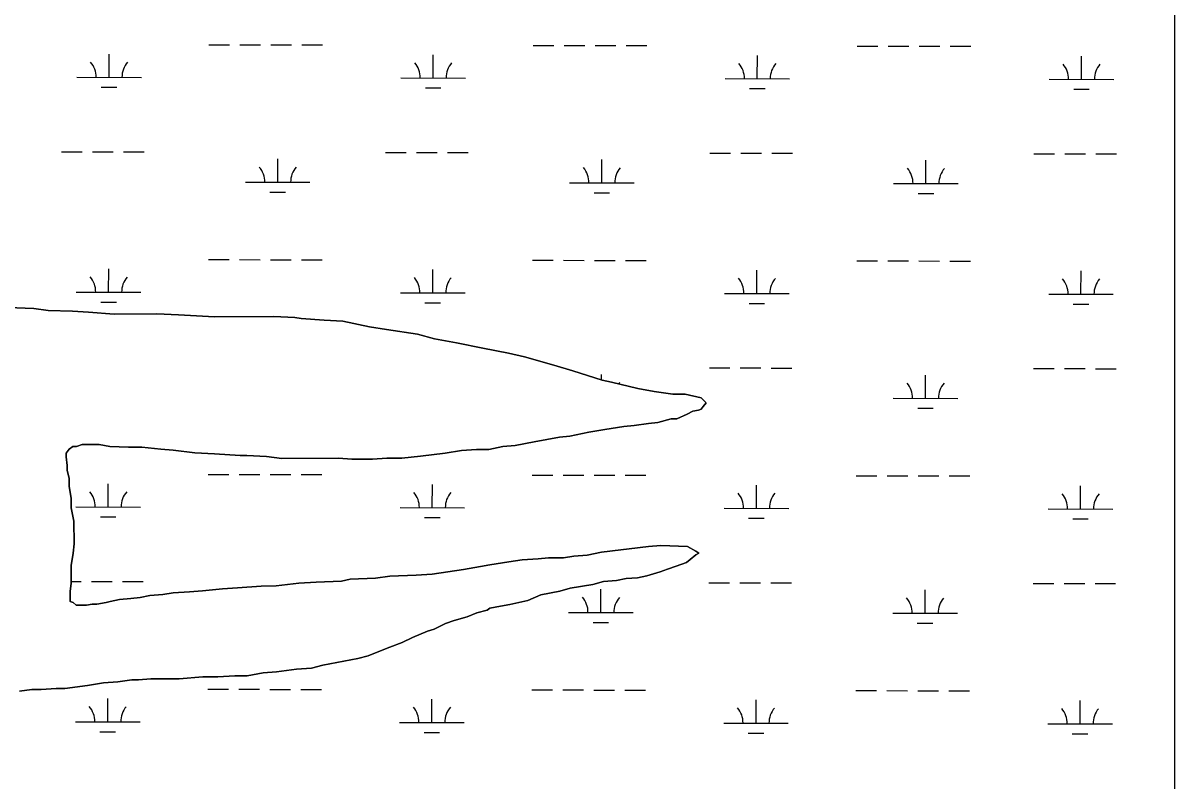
# Model space of a CAD drawing. Extents: x 3187622 to 3225504, y 800805 to 826213.
# Drawn here: x 3213218 to 3215002, y 815765 to 816939 of the extents above; entities that cross this region are included whole.
import ezdxf

# ---------------------------------------------------------------- set-up
doc = ezdxf.new("R2010")
doc.units = 0
doc.layers.add('V-SITE-VEGE', color=7, linetype='Continuous')
doc.layers.add('V-WETL-SWMP', color=7, linetype='Continuous')

msp = doc.modelspace()

# ---------------------------------------------------------------- linework, layer by layer
at = {"layer": 'V-SITE-VEGE'}
for p, q in [((3213195.5, 816498.2), (3213235, 816496.8)), ((3213235, 816496.8), (3213257, 816493.9)), ((3213257, 816493.9), (3213295, 816492.5)), ((3213295, 816492.5), (3213319.9, 816491.1)), ((3213319.9, 816491.1), (3213359.4, 816488.2)), ((3213359.4, 816488.2), (3213425.3, 816488.4)), ((3213425.3, 816488.4), (3213458.9, 816487)), ((3213458.9, 816487), (3213514.6, 816484.1)), ((3213514.6, 816484.1), (3213606.8, 816484.3)), ((3213606.8, 816484.3), (3213639, 816482.9)), ((3213639, 816482.9), (3213649.2, 816481.5)), ((3213649.2, 816481.5), (3213684.4, 816478.6)), ((3213684.4, 816478.6), (3213713.6, 816477.2)), ((3213713.6, 816477.2), (3213754.6, 816468.5)), ((3213754.6, 816468.5), (3213781, 816464.2)), ((3213781, 816464.2), (3213829.3, 816456.9)), ((3213829.3, 816456.9), (3213855.6, 816449.7)), ((3213855.6, 816449.7), (3213889.3, 816443.9)), ((3213889.3, 816443.9), (3213930.3, 816435.2)), ((3213930.3, 816435.2), (3213969.9, 816427.9)), ((3213969.9, 816427.9), (3213994.7, 816422.1)), ((3213994.7, 816422.1), (3214040.1, 816409)), ((3214040.1, 816409), (3214069.4, 816400.3)), ((3214069.4, 816400.3), (3214114.8, 816385.8)), ((3214114.8, 816385.8), (3214129.5, 816382.9)), ((3214129.5, 816382.9), (3214170.5, 816372.7)), ((3214170.5, 816372.7), (3214195.4, 816368.4)), ((3214195.4, 816368.4), (3214224.6, 816364)), ((3214224.6, 816364), (3214243.7, 816364.1)), ((3214243.7, 816364.1), (3214268.6, 816358.3)), ((3214268.6, 816358.3), (3214275.9, 816351)), ((3214275.9, 816351), (3214271.5, 816345.1)), ((3214246.7, 816333.3), (3214230.6, 816326)), ((3214255.4, 816337.7), (3214246.7, 816333.3)), ((3214264.2, 816339.2), (3214255.4, 816337.7)), ((3214268.6, 816340.7), (3214264.2, 816339.2)), ((3214271.5, 816345.1), (3214268.6, 816340.7)), ((3214148.6, 816314.1), (3214119.4, 816309.7)), ((3214164.7, 816315.6), (3214148.6, 816314.1)), ((3214186.7, 816318.6), (3214164.7, 816315.6)), ((3214201.3, 816320.1), (3214186.7, 816318.6)), ((3214221.8, 816326), (3214201.3, 816320.1)), ((3214230.6, 816326), (3214221.8, 816326)), ((3214049.1, 816297.8), (3214009.6, 816290.4)), ((3214065.2, 816299.3), (3214049.1, 816297.8)), ((3214094.5, 816305.2), (3214065.2, 816299.3)), ((3214119.4, 816309.7), (3214094.5, 816305.2)), ((3213289.6, 816278.8), (3213285.2, 816272.9)), ((3213295.4, 816283.2), (3213289.6, 816278.8)), ((3213301.3, 816283.2), (3213295.4, 816283.2)), ((3213310, 816286.2), (3213301.3, 816283.2)), ((3213336.4, 816286.2), (3213310, 816286.2)), ((3213352.5, 816283.3), (3213336.4, 816286.2)), ((3213381.8, 816281.9), (3213352.5, 816283.3)), ((3213402.3, 816281.9), (3213381.8, 816281.9)), ((3213431.5, 816279.1), (3213402.3, 816281.9)), ((3213450.6, 816277.6), (3213431.5, 816279.1)), ((3213484.2, 816273.3), (3213450.6, 816277.6)), ((3213897, 816277), (3213872.1, 816272.6)), ((3213920.4, 816278.6), (3213897, 816277)), ((3213939.4, 816278.6), (3213920.4, 816278.6)), ((3213961.4, 816283), (3213939.4, 816278.6)), ((3213980.4, 816284.5), (3213961.4, 816283)), ((3214009.6, 816290.4), (3213980.4, 816284.5)), ((3213285.2, 816272.9), (3213285.2, 816267.1)), ((3213285.2, 816267.1), (3213286.7, 816253.9)), ((3213515, 816271.9), (3213484.2, 816273.3)), ((3213554.5, 816269.1), (3213515, 816271.9)), ((3213564.7, 816269.1), (3213554.5, 816269.1)), ((3213595.5, 816267.7), (3213564.7, 816269.1)), ((3213618.9, 816264.8), (3213595.5, 816267.7)), ((3213706.7, 816265), (3213618.9, 816264.8)), ((3213727.2, 816263.5), (3213706.7, 816265)), ((3213759.4, 816263.6), (3213727.2, 816263.5)), ((3213781.4, 816265.1), (3213759.4, 816263.6)), ((3213804.8, 816265.2), (3213781.4, 816265.1)), ((3213834, 816268.1), (3213804.8, 816265.2)), ((3213872.1, 816272.6), (3213834, 816268.1)), ((3213286.7, 816253.9), (3213286.7, 816246.6)), ((3213286.7, 816246.6), (3213289.7, 816233.4)), ((3213289.7, 816233.4), (3213289.7, 816221.7)), ((3213289.7, 816221.7), (3213292.6, 816202.7)), ((3213292.6, 816202.7), (3213292.7, 816188.1)), ((3213292.7, 816188.1), (3213297.1, 816167.6)), ((3213297.1, 816167.6), (3213297.2, 816132.5)), ((3213295.7, 816117.8), (3213292.8, 816098.8)), ((3213297.2, 816132.5), (3213295.7, 816117.8)), ((3214091.9, 816115), (3214113.9, 816119.4)), ((3214113.9, 816119.4), (3214187, 816128.3)), ((3214187, 816128.3), (3214206.1, 816129.8)), ((3214206.1, 816129.8), (3214247.1, 816128.4)), ((3214247.1, 816128.4), (3214260.2, 816121.1)), ((3214260.2, 816115.3), (3214251.5, 816108)), ((3214260.2, 816121.1), (3214264.6, 816118.2)), ((3214264.6, 816118.2), (3214260.2, 816115.3)), ((3213292.8, 816098.8), (3213292.9, 816071)), ((3213926.6, 816097.1), (3213941.2, 816100)), ((3213941.2, 816100), (3213970.5, 816104.5)), ((3213970.5, 816104.5), (3213991, 816107.4)), ((3213991, 816107.4), (3214015.8, 816109)), ((3214015.8, 816109), (3214031.9, 816110.5)), ((3214031.9, 816110.5), (3214055.4, 816110.5)), ((3214055.4, 816110.5), (3214071.4, 816113.5)), ((3214071.4, 816113.5), (3214091.9, 816115)), ((3214229.5, 816097.7), (3214216.4, 816093.2)), ((3214245.6, 816103.5), (3214229.5, 816097.7)), ((3214251.5, 816108), (3214245.6, 816103.5)), ((3213764.2, 816079.2), (3213786.1, 816082.2)), ((3213786.1, 816082.2), (3213827.1, 816083.7)), ((3213827.1, 816083.7), (3213852, 816085.2)), ((3213852, 816085.2), (3213900.2, 816092.6)), ((3213900.2, 816092.6), (3213926.6, 816097.1)), ((3214169.6, 816080), (3214152, 816078.5)), ((3214184.2, 816082.9), (3214169.6, 816080)), ((3214204.7, 816088.8), (3214184.2, 816082.9)), ((3214216.4, 816093.2), (3214204.7, 816088.8)), ((3213292.9, 816071), (3213291.5, 816059.3)), ((3213496.4, 816059.7), (3213527.1, 816062.6)), ((3213527.1, 816062.6), (3213550.5, 816064.2)), ((3213550.5, 816064.2), (3213587.1, 816067.1)), ((3213587.1, 816067.1), (3213610.5, 816067.2)), ((3213610.5, 816067.2), (3213645.6, 816071.7)), ((3213645.6, 816071.7), (3213672, 816073.2)), ((3213672, 816073.2), (3213711.5, 816074.7)), ((3213711.5, 816074.7), (3213724.6, 816077.7)), ((3213724.6, 816077.7), (3213764.2, 816079.2)), ((3214065.7, 816063.7), (3214049.6, 816059.3)), ((3214100.8, 816069.6), (3214065.7, 816063.7)), ((3214116.9, 816074), (3214100.8, 816069.6)), ((3214137.4, 816075.5), (3214116.9, 816074)), ((3214152, 816078.5), (3214137.4, 816075.5)), ((3213291.5, 816059.3), (3213291.5, 816043.2)), ((3213353, 816043.3), (3213367.6, 816046.2)), ((3213367.6, 816046.2), (3213385.1, 816047.7)), ((3213385.1, 816047.7), (3213399.8, 816049.2)), ((3213399.8, 816049.2), (3213414.4, 816052.2)), ((3213414.4, 816052.2), (3213434.9, 816053.7)), ((3213434.9, 816053.7), (3213451, 816056.6)), ((3213451, 816056.6), (3213475.9, 816058.2)), ((3213475.9, 816058.2), (3213496.4, 816059.7)), ((3213999.9, 816044.5), (3213972.1, 816038.6)), ((3214020.3, 816053.4), (3213999.9, 816044.5)), ((3214049.6, 816059.3), (3214020.3, 816053.4)), ((3213291.5, 816043.2), (3213295.9, 816041.7)), ((3213295.9, 816041.7), (3213300.3, 816037.3)), ((3213300.3, 816037.3), (3213316.4, 816037.4)), ((3213316.4, 816037.4), (3213325.2, 816038.8)), ((3213325.2, 816038.8), (3213332.5, 816038.8)), ((3213332.5, 816038.8), (3213347.1, 816041.8)), ((3213347.1, 816041.8), (3213353, 816043.3)), ((3213937, 816029.8), (3213920.9, 816025.4)), ((3213941.3, 816032.7), (3213937, 816029.8)), ((3213957.4, 816035.7), (3213941.3, 816032.7)), ((3213972.1, 816038.6), (3213957.4, 816035.7)), ((3213872.6, 816009.2), (3213855.1, 816000.3)), ((3213885.8, 816013.6), (3213872.6, 816009.2)), ((3213906.2, 816019.5), (3213885.8, 816013.6)), ((3213920.9, 816025.4), (3213906.2, 816019.5)), ((3213844.8, 815997.4), (3213821.4, 815987.1)), ((3213855.1, 816000.3), (3213844.8, 815997.4)), ((3213805.3, 815979.8), (3213786.3, 815972.4)), ((3213821.4, 815987.1), (3213805.3, 815979.8)), ((3213736.6, 815954.7), (3213682.5, 815944.4)), ((3213752.7, 815959.2), (3213736.6, 815954.7)), ((3213774.6, 815968), (3213752.7, 815959.2)), ((3213786.3, 815972.4), (3213774.6, 815968)), ((3213641.5, 815938.5), (3213610.8, 815934)), ((3213664.9, 815940), (3213641.5, 815938.5)), ((3213682.5, 815944.4), (3213664.9, 815940)), ((3213386.9, 815921.9), (3213364.9, 815918.9)), ((3213397.1, 815921.9), (3213386.9, 815921.9)), ((3213416.1, 815923.4), (3213397.1, 815921.9)), ((3213460, 815923.5), (3213416.1, 815923.4)), ((3213496.6, 815926.5), (3213460, 815923.5)), ((3213520, 815926.5), (3213496.6, 815926.5)), ((3213546.4, 815928), (3213520, 815926.5)), ((3213565.4, 815928.1), (3213546.4, 815928)), ((3213590.3, 815932.5), (3213565.4, 815928.1)), ((3213610.8, 815934), (3213590.3, 815932.5)), ((3213231.7, 815906.9), (3213212.7, 815904)), ((3213246.4, 815907), (3213231.7, 815906.9)), ((3213269.8, 815908.5), (3213246.4, 815907)), ((3213283, 815908.5), (3213269.8, 815908.5)), ((3213318.1, 815913), (3213283, 815908.5)), ((3213343, 815917.4), (3213318.1, 815913)), ((3213364.9, 815918.9), (3213343, 815917.4))]:
    msp.add_line(p, q, dxfattribs=at)
at = {"layer": 'V-WETL-SWMP'}
for p, q in [((3213506.2, 816905.3), (3213538.2, 816905.2)), ((3213554.2, 816905.2), (3213586.2, 816905.1)), ((3213602.2, 816905.1), (3213634.2, 816905)), ((3213650.2, 816905), (3213682.2, 816904.9)), ((3214008.1, 816904.2), (3214040.1, 816904.2)), ((3214056.1, 816904.1), (3214088.1, 816904.1)), ((3214104.1, 816904), (3214136.1, 816904)), ((3214152.1, 816903.9), (3214184.1, 816903.9)), ((3214510, 816903.2), (3214542, 816903.2)), ((3214558, 816903.1), (3214590, 816903.1)), ((3214606, 816903), (3214638, 816903)), ((3214654, 816902.9), (3214686, 816902.9)), ((3213351.5, 816854.8), (3213351.6, 816890.8)), ((3213853.4, 816853.8), (3213853.5, 816889.8)), ((3214355.3, 816852.8), (3214355.4, 816888.8)), ((3214857.2, 816851.8), (3214857.3, 816887.8)), ((3213301.5, 816854.9), (3213401.5, 816854.7)), ((3213803.4, 816853.9), (3213903.4, 816853.7)), ((3214305.3, 816852.9), (3214405.3, 816852.7)), ((3214807.2, 816851.9), (3214907.2, 816851.7)), ((3213339.5, 816839.4), (3213363.5, 816839.4)), ((3213841.4, 816838.4), (3213865.4, 816838.4)), ((3214343.3, 816837.4), (3214367.3, 816837.3)), ((3214845.2, 816836.4), (3214869.2, 816836.3)), ((3213277.8, 816739.6), (3213309.8, 816739.5)), ((3213325.8, 816739.5), (3213357.8, 816739.4)), ((3213373.8, 816739.4), (3213405.8, 816739.3)), ((3213612.6, 816692.4), (3213612.7, 816728.4)), ((3213779.8, 816738.5), (3213811.8, 816738.5)), ((3213827.8, 816738.4), (3213859.8, 816738.4)), ((3213875.8, 816738.3), (3213907.8, 816738.3)), ((3214114.5, 816691.4), (3214114.6, 816727.4)), ((3214281.7, 816737.5), (3214313.7, 816737.4)), ((3214329.7, 816737.4), (3214361.7, 816737.3)), ((3214377.7, 816737.3), (3214409.7, 816737.3)), ((3214616.4, 816690.4), (3214616.5, 816726.4)), ((3214783.6, 816736.5), (3214815.6, 816736.4)), ((3214831.6, 816736.4), (3214863.6, 816736.3)), ((3214879.6, 816736.3), (3214911.6, 816736.2)), ((3213562.6, 816692.5), (3213662.6, 816692.3)), ((3214064.5, 816691.5), (3214164.5, 816691.3)), ((3214566.4, 816690.5), (3214666.4, 816690.3)), ((3213600.6, 816677), (3213624.6, 816677)), ((3214102.5, 816676), (3214126.5, 816676)), ((3214604.4, 816675), (3214628.4, 816674.9)), ((3213505.5, 816572.6), (3213537.5, 816572.5)), ((3213553.5, 816572.5), (3213585.5, 816572.4)), ((3213601.5, 816572.4), (3213633.5, 816572.3)), ((3213649.5, 816572.3), (3213681.5, 816572.2)), ((3214007.4, 816571.6), (3214039.4, 816571.5)), ((3214055.4, 816571.5), (3214087.4, 816571.4)), ((3214103.4, 816571.4), (3214135.4, 816571.3)), ((3214151.4, 816571.3), (3214183.4, 816571.2)), ((3214509.3, 816570.5), (3214541.3, 816570.5)), ((3214557.3, 816570.4), (3214589.3, 816570.4)), ((3214605.3, 816570.4), (3214637.3, 816570.3)), ((3214653.3, 816570.3), (3214685.3, 816570.2)), ((3213350.8, 816522.2), (3213350.9, 816558.2)), ((3213852.7, 816521.1), (3213852.8, 816557.1)), ((3214354.6, 816520.1), (3214354.7, 816556.1)), ((3214856.5, 816519.1), (3214856.6, 816555.1)), ((3213300.8, 816522.3), (3213400.8, 816522.1)), ((3213802.7, 816521.2), (3213902.7, 816521)), ((3214304.6, 816520.2), (3214404.6, 816520)), ((3214806.5, 816519.2), (3214906.5, 816519)), ((3213338.8, 816506.8), (3213362.8, 816506.7)), ((3213840.7, 816505.7), (3213864.7, 816505.7)), ((3214342.6, 816504.7), (3214366.6, 816504.7)), ((3214844.5, 816503.7), (3214868.5, 816503.6)), ((3214281, 816404.8), (3214313, 816404.8)), ((3214329, 816404.7), (3214361, 816404.7)), ((3214377, 816404.6), (3214409, 816404.6)), ((3214782.9, 816403.8), (3214814.9, 816403.8)), ((3214830.9, 816403.7), (3214862.9, 816403.7)), ((3214878.9, 816403.6), (3214910.9, 816403.6)), ((3214113.9, 816386.1), (3214113.9, 816394.7)), ((3214615.7, 816357.7), (3214615.8, 816393.7)), ((3214565.7, 816357.8), (3214665.7, 816357.6)), ((3214603.7, 816342.3), (3214627.7, 816342.3)), ((3213350.1, 816189.5), (3213350.2, 816225.5)), ((3213504.8, 816239.9), (3213536.8, 816239.9)), ((3213552.8, 816239.8), (3213584.8, 816239.8)), ((3213600.8, 816239.7), (3213632.8, 816239.7)), ((3213648.8, 816239.6), (3213680.8, 816239.6)), ((3213852, 816188.5), (3213852.1, 816224.5)), ((3214006.7, 816238.9), (3214038.7, 816238.8)), ((3214054.7, 816238.8), (3214086.7, 816238.7)), ((3214102.7, 816238.7), (3214134.7, 816238.6)), ((3214150.7, 816238.6), (3214182.7, 816238.5)), ((3214353.9, 816187.4), (3214354, 816223.4)), ((3214508.6, 816237.9), (3214540.6, 816237.8)), ((3214556.6, 816237.8), (3214588.6, 816237.7)), ((3214604.6, 816237.7), (3214636.6, 816237.6)), ((3214652.6, 816237.6), (3214684.6, 816237.5)), ((3214855.9, 816186.4), (3214855.9, 816222.4)), ((3213300.1, 816189.6), (3213400.1, 816189.4)), ((3213802, 816188.6), (3213902, 816188.4)), ((3214303.9, 816187.5), (3214403.9, 816187.3)), ((3213338.1, 816174.1), (3213362.1, 816174)), ((3213840, 816173.1), (3213864, 816173)), ((3214341.9, 816172), (3214365.9, 816172)), ((3214805.9, 816186.5), (3214905.9, 816186.3)), ((3214843.8, 816171), (3214867.8, 816171)), ((3213292.9, 816074.2), (3213308.5, 816074.1)), ((3213324.5, 816074.1), (3213356.5, 816074)), ((3213372.5, 816074), (3213404.5, 816073.9)), ((3214113.1, 816026.1), (3214113.2, 816062.1)), ((3214280.3, 816072.2), (3214312.3, 816072.1)), ((3214328.3, 816072.1), (3214360.3, 816072)), ((3214376.3, 816072), (3214408.3, 816071.9)), ((3214782.2, 816071.1), (3214814.2, 816071.1)), ((3214830.2, 816071), (3214862.2, 816071)), ((3214878.2, 816070.9), (3214910.2, 816070.9)), ((3214615.1, 816025.1), (3214615.1, 816061.1)), ((3214063.1, 816026.2), (3214163.1, 816026)), ((3214101.1, 816010.7), (3214125.1, 816010.6)), ((3214565.1, 816025.2), (3214665.1, 816025)), ((3214603, 816009.6), (3214627, 816009.6)), ((3213504.2, 815907.2), (3213536.2, 815907.2)), ((3213552.2, 815907.1), (3213584.2, 815907.1)), ((3213600.2, 815907), (3213632.2, 815907)), ((3213648.2, 815907), (3213680.2, 815906.9)), ((3214006.1, 815906.2), (3214038.1, 815906.2)), ((3214054.1, 815906.1), (3214086.1, 815906.1)), ((3214102.1, 815906), (3214134.1, 815906)), ((3214150.1, 815905.9), (3214182.1, 815905.9)), ((3214508, 815905.2), (3214540, 815905.1)), ((3214556, 815905.1), (3214588, 815905)), ((3214604, 815905), (3214636, 815904.9)), ((3214652, 815904.9), (3214684, 815904.8)), ((3213349.5, 815856.8), (3213349.5, 815892.8)), ((3213851.4, 815855.8), (3213851.4, 815891.8)), ((3214353.3, 815854.8), (3214353.3, 815890.8)), ((3214855.2, 815853.7), (3214855.3, 815889.7)), ((3213299.5, 815856.9), (3213399.5, 815856.7)), ((3213801.4, 815855.9), (3213901.4, 815855.7)), ((3214303.3, 815854.9), (3214403.3, 815854.7)), ((3214805.2, 815853.9), (3214905.2, 815853.6)), ((3213337.4, 815841.4), (3213361.4, 815841.4)), ((3213839.3, 815840.4), (3213863.3, 815840.3)), ((3214341.2, 815839.4), (3214365.2, 815839.3)), ((3214843.1, 815838.3), (3214867.1, 815838.3))]:
    msp.add_line(p, q, dxfattribs=at)
for points in [[(3215002, 815655), (3215002, 817528.7)], [(3213325.2, 816038.8), (3213316.4, 816037.4), (3213300.3, 816037.3), (3213295.9, 816041.7), (3213291.5, 816043.2), (3213291.5, 816059.3), (3213292.9, 816071), (3213292.8, 816098.8), (3213295.7, 816117.8), (3213297.2, 816132.5), (3213297.1, 816167.6), (3213292.7, 816188.1), (3213292.6, 816202.7), (3213289.7, 816221.7), (3213289.7, 816233.4), (3213286.7, 816246.6), (3213286.7, 816253.9), (3213285.2, 816267.1), (3213285.2, 816272.9), (3213289.6, 816278.8), (3213295.4, 816283.2), (3213301.3, 816283.2), (3213310, 816286.2), (3213336.4, 816286.2), (3213352.5, 816283.3), (3213381.8, 816281.9), (3213402.3, 816281.9), (3213431.5, 816279.1), (3213450.6, 816277.6), (3213484.2, 816273.3), (3213515, 816271.9), (3213554.5, 816269.1), (3213564.7, 816269.1), (3213595.5, 816267.7), (3213618.9, 816264.8), (3213706.7, 816265), (3213727.2, 816263.5), (3213759.4, 816263.6), (3213781.4, 816265.1), (3213804.8, 816265.2), (3213834, 816268.1), (3213872.1, 816272.6), (3213897, 816277), (3213920.4, 816278.6), (3213939.4, 816278.6), (3213961.4, 816283), (3213980.4, 816284.5), (3214009.6, 816290.4), (3214049.1, 816297.8), (3214065.2, 816299.3), (3214094.5, 816305.2), (3214119.4, 816309.7), (3214148.6, 816314.1), (3214164.7, 816315.6), (3214186.7, 816318.6), (3214201.3, 816320.1), (3214221.8, 816326), (3214230.6, 816326), (3214246.7, 816333.3), (3214255.4, 816337.7), (3214264.2, 816339.2), (3214268.6, 816340.7), (3214271.5, 816345.1), (3214275.9, 816351), (3214268.6, 816358.3), (3214243.7, 816364.1), (3214224.6, 816364), (3214195.4, 816368.4), (3214170.5, 816372.7), (3214129.5, 816382.9), (3214114.8, 816385.8), (3214069.4, 816400.3), (3214040.1, 816409), (3213994.7, 816422.1), (3213969.9, 816427.9), (3213930.3, 816435.2), (3213889.3, 816443.9), (3213855.6, 816449.7), (3213829.3, 816456.9), (3213781, 816464.2), (3213754.6, 816468.5), (3213713.6, 816477.2), (3213684.4, 816478.6), (3213649.2, 816481.5), (3213639, 816482.9), (3213606.8, 816484.3), (3213514.6, 816484.1), (3213458.9, 816487), (3213425.3, 816488.4), (3213359.4, 816488.2), (3213319.9, 816491.1), (3213295, 816492.5), (3213257, 816493.9), (3213235, 816496.8), (3213195.5, 816498.2)], [(3213212.7, 815904), (3213231.7, 815906.9), (3213246.4, 815907), (3213269.8, 815908.5), (3213283, 815908.5), (3213318.1, 815913), (3213343, 815917.4), (3213364.9, 815918.9), (3213386.9, 815921.9), (3213397.1, 815921.9), (3213416.1, 815923.4), (3213460, 815923.5), (3213496.6, 815926.5), (3213520, 815926.5), (3213546.4, 815928), (3213565.4, 815928.1), (3213590.3, 815932.5), (3213610.8, 815934), (3213641.5, 815938.5), (3213664.9, 815940), (3213682.5, 815944.4), (3213736.6, 815954.7), (3213752.7, 815959.2), (3213774.6, 815968), (3213786.3, 815972.4), (3213805.3, 815979.8), (3213821.4, 815987.1), (3213844.8, 815997.4), (3213855.1, 816000.3), (3213872.6, 816009.2), (3213885.8, 816013.6), (3213906.2, 816019.5), (3213920.9, 816025.4), (3213937, 816029.8), (3213941.3, 816032.7), (3213957.4, 816035.7), (3213972.1, 816038.6), (3213999.9, 816044.5), (3214020.3, 816053.4), (3214049.6, 816059.3), (3214065.7, 816063.7), (3214100.8, 816069.6), (3214116.9, 816074), (3214137.4, 816075.5), (3214152, 816078.5), (3214169.6, 816080), (3214184.2, 816082.9), (3214204.7, 816088.8), (3214216.4, 816093.2), (3214229.5, 816097.7), (3214245.6, 816103.5), (3214251.5, 816108), (3214260.2, 816115.3), (3214264.6, 816118.2), (3214260.2, 816121.1), (3214247.1, 816128.4), (3214206.1, 816129.8), (3214187, 816128.3), (3214113.9, 816119.4), (3214091.9, 816115), (3214071.4, 816113.5), (3214055.4, 816110.5), (3214031.9, 816110.5), (3214015.8, 816109), (3213991, 816107.4), (3213970.5, 816104.5), (3213941.2, 816100), (3213926.6, 816097.1), (3213900.2, 816092.6), (3213852, 816085.2), (3213827.1, 816083.7), (3213786.1, 816082.2), (3213764.2, 816079.2), (3213724.6, 816077.7), (3213711.5, 816074.7), (3213672, 816073.2), (3213645.6, 816071.7), (3213610.5, 816067.2), (3213587.1, 816067.1), (3213550.5, 816064.2), (3213527.1, 816062.6), (3213496.4, 816059.7), (3213475.9, 816058.2), (3213451, 816056.6), (3213434.9, 816053.7), (3213414.4, 816052.2), (3213399.8, 816049.2), (3213385.1, 816047.7), (3213367.6, 816046.2), (3213353, 816043.3), (3213347.1, 816041.8), (3213332.5, 816038.8), (3213325.2, 816038.8)]]:
    msp.add_lwpolyline(points, dxfattribs=at)
for centre, start, end in [((3213296.2, 816855.4), 359.1115, 40.6551), ((3213406.7, 816855.2), 139.1115, 180.6551), ((3213798.2, 816854.4), 359.1115, 40.6551), ((3213908.6, 816854.2), 139.1115, 180.6551), ((3214300.1, 816853.4), 359.1115, 40.6551), ((3214410.5, 816853.2), 139.1115, 180.6551), ((3214802, 816852.4), 359.1115, 40.6551), ((3214912.5, 816852.1), 139.1115, 180.6551), ((3213557.4, 816693), 359.1115, 40.6551), ((3213667.8, 816692.8), 139.1115, 180.6551), ((3214059.3, 816692), 359.1115, 40.6551), ((3214169.7, 816691.8), 139.1115, 180.6551), ((3214561.2, 816691), 359.1115, 40.6551), ((3214671.7, 816690.8), 139.1115, 180.6551), ((3213295.6, 816522.8), 359.1115, 40.6551), ((3213406.1, 816522.5), 139.1115, 180.6551), ((3213797.5, 816521.7), 359.1115, 40.6551), ((3213908, 816521.5), 139.1115, 180.6551), ((3214299.4, 816520.7), 359.1115, 40.6551), ((3214409.9, 816520.5), 139.1115, 180.6551), ((3214801.3, 816519.7), 359.1115, 40.6551), ((3214911.8, 816519.5), 139.1115, 180.6551), ((3214169.1, 816359.1), 139.1115, 143.4814), ((3214560.5, 816358.3), 359.1115, 40.6551), ((3214671, 816358.1), 139.1115, 180.6551), ((3213294.9, 816190.1), 359.1115, 40.6551), ((3213405.4, 816189.9), 139.1115, 180.6551), ((3213796.8, 816189.1), 359.1115, 40.6551), ((3213907.3, 816188.8), 139.1115, 180.6551), ((3214298.7, 816188), 359.1115, 40.6551), ((3214409.2, 816187.8), 139.1115, 180.6551), ((3214800.6, 816187), 359.1115, 40.6551), ((3214911.1, 816186.8), 139.1115, 180.6551), ((3214057.9, 816026.7), 359.1115, 40.6551), ((3214168.4, 816026.4), 139.1115, 180.6551), ((3214559.8, 816025.6), 359.1115, 40.6551), ((3214670.3, 816025.4), 139.1115, 180.6551), ((3213294.2, 815857.4), 359.1115, 40.6551), ((3213404.7, 815857.2), 139.1115, 180.6551), ((3213796.1, 815856.4), 359.1115, 40.6551), ((3213906.6, 815856.2), 139.1115, 180.6551), ((3214298, 815855.4), 359.1115, 40.6551), ((3214408.5, 815855.1), 139.1115, 180.6551), ((3214799.9, 815854.3), 359.1115, 40.6551), ((3214910.4, 815854.1), 139.1115, 180.6551)]:
    msp.add_arc(centre, 35.2, start, end, dxfattribs=at)

doc.saveas('drawing.dxf')
